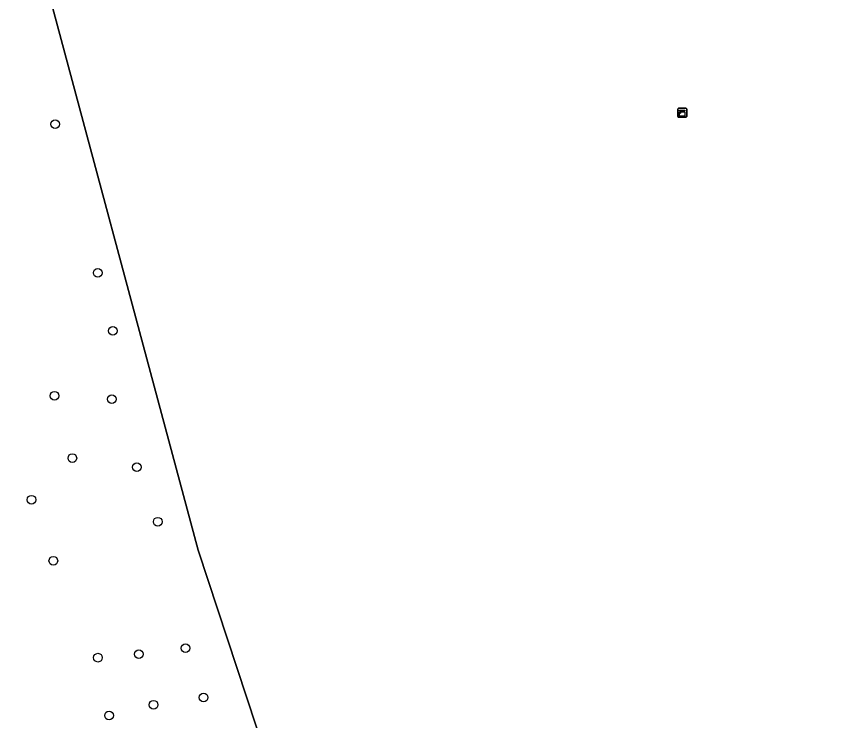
# Model space of a CAD drawing. Extents: x 154324 to 155744, y 382937 to 384188.
# Drawn here: x 155302.6 to 155393.8, y 383830 to 383909.4 of the extents above; entities that cross this region are included whole.
import ezdxf

# ---------------------------------------------------------------- set-up
doc = ezdxf.new("R2010")
doc.units = 0
for name, color, linetype in [('IMGEO_Boom', 7, 'Continuous'), ('IMGEO_Grasland_agrarisch', 7, 'Continuous'), ('IMGEO_Kast', 7, 'Continuous'), ('IMGEO_Loofbos', 7, 'Continuous')]:
    doc.layers.add(name, color=color, linetype=linetype)

msp = doc.modelspace()

# ---------------------------------------------------------------- linework, layer by layer
at = {"layer": 'IMGEO_Boom'}
for centre in [(155307.003, 383897.262), (155311.795, 383880.504), (155313.508, 383873.972), (155306.922, 383866.65), (155313.397, 383866.265), (155308.933, 383859.623), (155316.2, 383858.595), (155304.327, 383854.927), (155318.56, 383852.446), (155306.79, 383848.044), (155321.687, 383838.177), (155316.426, 383837.509), (155311.826, 383837.115), (155318.099, 383831.811), (155323.736, 383832.624), (155313.068, 383830.585)]:
    msp.add_circle(centre, 0.489, dxfattribs=at)
at = {"layer": 'IMGEO_Grasland_agrarisch'}
msp.add_lwpolyline([(155291.815, 384001.275), (155295.178, 383988.009), (155300.916, 383955.474), (155300.916, 383943.435), (155303.534, 383922.252), (155323.113, 383849.226), (155336.238, 383809.424), (155363.755, 383731.768), (155380.226, 383706.131), (155384.128, 383700.15), (155392.727, 383684.275), (155393.299, 383677.551), (155394.551, 383659.784), (155376.03, 383653.964), (155377.91, 383619.188), (155380.214, 383607.775), (155387.7, 383591.407), (155402.762, 383567.178)], dxfattribs=at)
at = {"layer": 'IMGEO_Kast'}
for p, q in [((155377.209, 383898.126), (155377.209, 383898.967)), ((155377.209, 383898.967), (155377.209, 383898.126)), ((155377.284, 383899.051), (155378.125, 383899.051)), ((155378.125, 383899.051), (155377.284, 383899.051)), ((155378.209, 383898.976), (155378.209, 383898.135)), ((155378.209, 383898.135), (155378.209, 383898.976)), ((155378.134, 383898.051), (155377.293, 383898.051)), ((155377.293, 383898.051), (155378.134, 383898.051))]:
    msp.add_line(p, q, dxfattribs=at)
for points in [[(155377.404, 383898.841), (155378.004, 383898.841), (155378.004, 383898.756), (155377.404, 383898.756), (155377.404, 383898.841)], [(155377.404, 383898.666), (155378.004, 383898.666), (155378.004, 383898.177), (155377.404, 383898.177), (155377.404, 383898.666)]]:
    msp.add_lwpolyline(points, dxfattribs=at)
msp.add_circle((155377.488, 383898.515), 0.0377, dxfattribs=at)
for centre, start, end in [((155377.287, 383898.973), 92.4484, 184.28452), ((155377.287, 383898.973), 92.4484, 184.28452), ((155378.131, 383898.973), 2.4484, 94.28452), ((155378.131, 383898.973), 2.4484, 94.28452), ((155377.287, 383898.129), 182.4484, 274.28452), ((155377.287, 383898.129), 182.4484, 274.28452), ((155378.131, 383898.129), 272.4484, 4.28452), ((155378.131, 383898.129), 272.4484, 4.28452)]:
    msp.add_arc(centre, 0.0779, start, end, dxfattribs=at)
at = {"layer": 'IMGEO_Loofbos'}
msp.add_lwpolyline([(155336.238, 383809.424), (155323.113, 383849.226), (155303.534, 383922.252), (155300.916, 383943.435), (155300.916, 383955.474), (155295.178, 383988.009), (155291.815, 384001.275), (155265.808, 383990.706), (155259.697, 383987.94), (155249.962, 383983.402), (155261.74, 383912.135), (155306.103, 383602.506), (155325.548, 383519.946), (155323.557, 383503.266)], dxfattribs=at)

doc.saveas('drawing.dxf')
